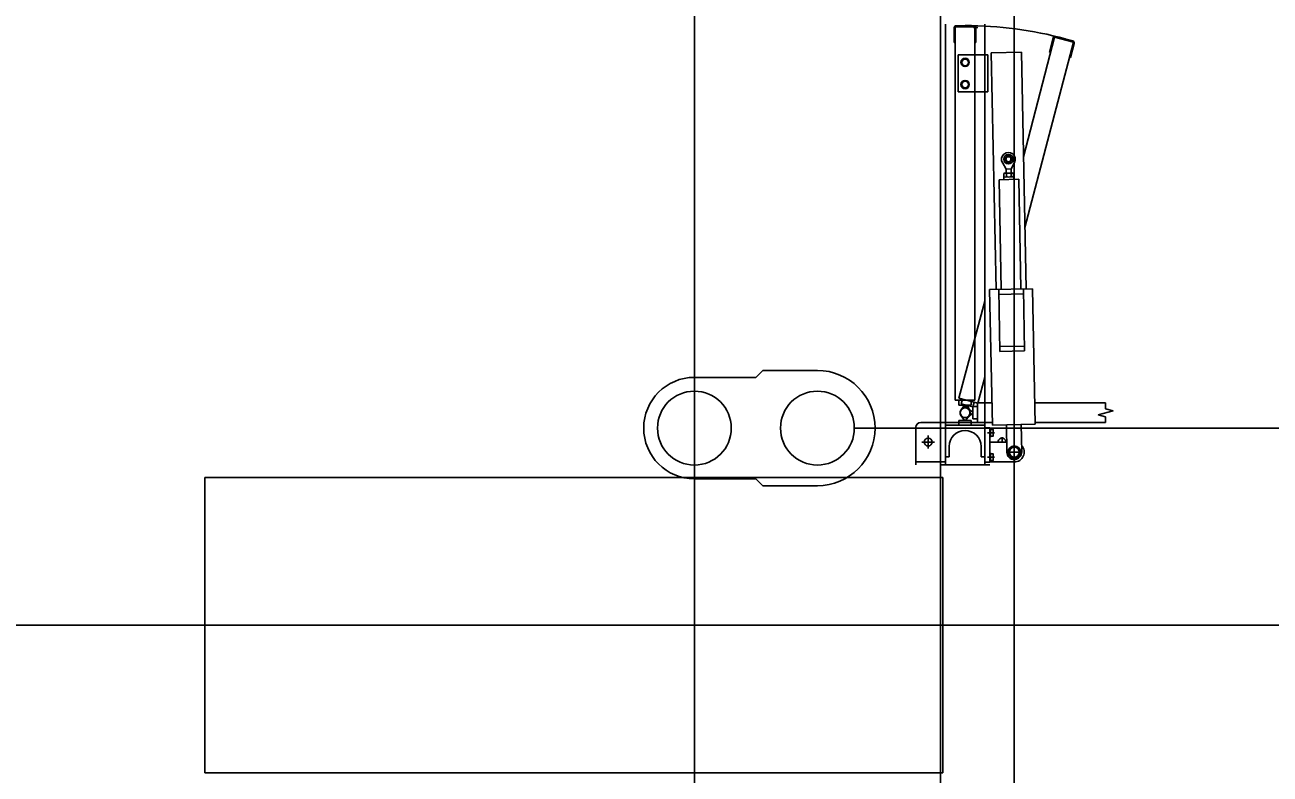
# Model space of a CAD drawing. Extents: x -264205 to -263659, y -1242401 to -1241986.
# Drawn here: x -263796.903 to -263794.373, y -1242189.185 to -1242187.663 of the extents above; entities that cross this region are included whole.
import ezdxf

# ---------------------------------------------------------------- set-up
doc = ezdxf.new("R2010")
doc.units = 0
for name, color, linetype in [('HESCON_OSI_STAVBY_KFA', 7, 'Continuous'), ('PROJEKT_OBRUBNIKY_KOMUNIKACIE', 7, 'Continuous'), ('SITUACIA_DSP_2D', 7, 'Continuous')]:
    doc.layers.add(name, color=color, linetype=linetype)

msp = doc.modelspace()

# ---------------------------------------------------------------- linework, layer by layer
at = {"layer": 'HESCON_OSI_STAVBY_KFA'}
for p, q in [((-263795.5428, -1242083.2372), (-263795.5428, -1242246.7072)), ((-263792.6528, -1242188.8822), (-263857.9132, -1242188.8822))]:
    msp.add_line(p, q, dxfattribs=at)
at = {"layer": 'PROJEKT_OBRUBNIKY_KOMUNIKACIE'}
msp.add_lwpolyline([(-263794.8928, -1242227.3822), (-263808.9678, -1242241.4572), (-263894.9678, -1242241.4572), (-263909.0427, -1242227.3822), (-263909.0427, -1242196.3327), (-263914.1428, -1242196.3327), (-263914.1428, -1242132.4327), (-263909.0427, -1242132.4327), (-263909.0427, -1242101.3822), (-263894.9678, -1242087.3072), (-263808.9678, -1242087.3072), (-263794.8928, -1242101.3822), (-263794.8928, -1242227.3822)], dxfattribs=at)
at = {"layer": 'SITUACIA_DSP_2D'}
for p, q in [((-263794.8928, -1242101.3822), (-263794.8928, -1242227.3822)), ((-263795.0428, -1242101.7691), (-263795.0428, -1242226.9954)), ((-263795.0327, -1242187.662), (-263795.0327, -1242188.5565)), ((-263795.0147, -1242187.669), (-263795.0147, -1242187.699)), ((-263795.0127, -1242187.667), (-263795.0127, -1242188.4255)), ((-263794.9727, -1242187.667), (-263795.0127, -1242187.667)), ((-263794.9747, -1242187.665), (-263795.0107, -1242187.665)), ((-263794.9757, -1242187.6688), (-263794.9667, -1242187.6688)), ((-263794.9727, -1242187.667), (-263794.9727, -1242188.4255)), ((-263794.9707, -1242187.669), (-263794.9707, -1242187.699)), ((-263794.9527, -1242187.662), (-263794.9527, -1242188.5565)), ((-263795.0127, -1242187.699), (-263795.0147, -1242187.699)), ((-263794.9698, -1242187.6841), (-263794.9727, -1242187.6841)), ((-263794.9707, -1242187.699), (-263794.9727, -1242187.699)), ((-263794.8111, -1242187.6881), (-263794.8742, -1242187.9312)), ((-263794.7725, -1242187.6985), (-263794.8713, -1242188.0751)), ((-263794.8213, -1242187.7185), (-263794.8136, -1242187.6896)), ((-263794.8111, -1242187.6881), (-263794.7725, -1242187.6985)), ((-263794.8087, -1242187.6867), (-263794.7739, -1242187.696)), ((-263794.771, -1242187.7009), (-263794.7788, -1242187.7299)), ((-263795.0067, -1242187.7245), (-263795.0067, -1242187.7995)), ((-263794.9527, -1242187.7245), (-263795.0067, -1242187.7245)), ((-263794.9927, -1242187.7317), (-263794.9995, -1242187.7356)), ((-263794.9859, -1242187.7356), (-263794.9927, -1242187.7317)), ((-263794.9467, -1242187.7245), (-263794.9527, -1242187.7245)), ((-263794.9467, -1242187.7245), (-263794.9467, -1242187.7995)), ((-263794.9394, -1242187.7198), (-263794.8784, -1242187.7186)), ((-263794.9394, -1242187.7198), (-263794.9298, -1242188.2007)), ((-263794.8688, -1242188.1995), (-263794.8784, -1242187.7186)), ((-263794.8194, -1242187.719), (-263794.8213, -1242187.7185)), ((-263794.7788, -1242187.7299), (-263794.7807, -1242187.7294)), ((-263794.9995, -1242187.7356), (-263794.9995, -1242187.7435)), ((-263794.9995, -1242187.7435), (-263794.9927, -1242187.7474)), ((-263794.9927, -1242187.7474), (-263794.9859, -1242187.7435)), ((-263794.9859, -1242187.7435), (-263794.9859, -1242187.7356)), ((-263794.9927, -1242187.7767), (-263794.9995, -1242187.7806)), ((-263794.9995, -1242187.7806), (-263794.9995, -1242187.7885)), ((-263794.9859, -1242187.7806), (-263794.9927, -1242187.7767)), ((-263794.9859, -1242187.7885), (-263794.9859, -1242187.7806)), ((-263794.9527, -1242187.7995), (-263795.0067, -1242187.7995)), ((-263794.9995, -1242187.7885), (-263794.9927, -1242187.7924)), ((-263794.9927, -1242187.7924), (-263794.9859, -1242187.7885)), ((-263794.9467, -1242187.7995), (-263794.9527, -1242187.7995)), ((-263794.9092, -1242187.9562), (-263794.9167, -1242187.9431)), ((-263794.9092, -1242187.9562), (-263794.8992, -1242187.956)), ((-263794.9092, -1242187.9562), (-263794.909, -1242187.9644)), ((-263794.8992, -1242187.956), (-263794.8922, -1242187.9426)), ((-263794.8992, -1242187.956), (-263794.899, -1242187.9642)), ((-263794.8838, -1242187.9769), (-263794.9238, -1242187.9777)), ((-263794.9238, -1242187.9777), (-263794.9193, -1242188.2005)), ((-263794.8939, -1242187.9721), (-263794.9139, -1242187.9725)), ((-263794.9139, -1242187.9725), (-263794.9138, -1242187.9775)), ((-263794.9125, -1242187.9645), (-263794.9138, -1242187.9653)), ((-263794.9138, -1242187.9653), (-263794.9137, -1242187.9717)), ((-263794.9124, -1242187.9725), (-263794.9137, -1242187.9717)), ((-263794.8955, -1242187.9641), (-263794.9125, -1242187.9645)), ((-263794.8954, -1242187.9721), (-263794.9124, -1242187.9725)), ((-263794.9089, -1242187.9652), (-263794.9088, -1242187.9716)), ((-263794.8991, -1242187.965), (-263794.899, -1242187.9714)), ((-263794.8955, -1242187.9641), (-263794.8942, -1242187.9649)), ((-263794.8954, -1242187.9721), (-263794.8941, -1242187.9713)), ((-263794.8942, -1242187.9649), (-263794.8941, -1242187.9713)), ((-263794.8939, -1242187.9721), (-263794.8938, -1242187.9771)), ((-263794.8838, -1242187.9769), (-263794.8793, -1242188.1997)), ((-263794.8558, -1242188.1992), (-263794.9428, -1242188.201)), ((-263794.9428, -1242188.201), (-263794.9373, -1242188.4759)), ((-263794.9243, -1242188.2006), (-263794.9218, -1242188.3266)), ((-263794.8741, -1242188.2096), (-263794.9241, -1242188.2106)), ((-263794.8743, -1242188.1996), (-263794.8718, -1242188.3256)), ((-263794.8504, -1242188.4742), (-263794.8558, -1242188.1992)), ((-263794.9527, -1242188.2245), (-263795.0055, -1242188.4212)), ((-263794.872, -1242188.3156), (-263794.922, -1242188.3166)), ((-263794.8718, -1242188.3256), (-263794.9218, -1242188.3266)), ((-263795.4178, -1242188.3792), (-263795.4038, -1242188.3652)), ((-263795.2928, -1242188.3652), (-263795.4038, -1242188.3652)), ((-263795.4038, -1242188.3652), (-263795.2928, -1242188.3652)), ((-263795.5428, -1242188.3792), (-263795.4178, -1242188.3792)), ((-263794.9527, -1242188.379), (-263794.9668, -1242188.4316)), ((-263794.9727, -1242188.4255), (-263795.0127, -1242188.4255)), ((-263795.0055, -1242188.4212), (-263794.9668, -1242188.4316)), ((-263795.0052, -1242188.4255), (-263795.0052, -1242188.4355)), ((-263795.0052, -1242188.4255), (-263794.9802, -1242188.4255)), ((-263795.0052, -1242188.4355), (-263794.9802, -1242188.4355)), ((-263794.9982, -1242188.4232), (-263795.0008, -1242188.4328)), ((-263794.9767, -1242188.4393), (-263795.0008, -1242188.4328)), ((-263795.0008, -1242188.4451), (-263794.9937, -1242188.4355)), ((-263794.9897, -1242188.4358), (-263794.999, -1242188.4432)), ((-263794.9937, -1242188.4355), (-263794.9917, -1242188.4355)), ((-263794.9917, -1242188.4355), (-263794.9847, -1242188.4451)), ((-263794.9878, -1242188.4363), (-263794.9897, -1242188.4358)), ((-263794.9834, -1242188.4474), (-263794.9878, -1242188.4363)), ((-263794.9802, -1242188.4255), (-263794.9802, -1242188.4355)), ((-263794.9772, -1242188.4635), (-263794.9772, -1242188.4385)), ((-263794.9672, -1242188.4385), (-263794.9772, -1242188.4385)), ((-263794.9741, -1242188.4296), (-263794.9767, -1242188.4393)), ((-263794.9672, -1242188.431), (-263794.9672, -1242188.471)), ((-263794.9382, -1242188.431), (-263794.9672, -1242188.431)), ((-263794.9672, -1242188.4635), (-263794.9672, -1242188.4385)), ((-263794.7071, -1242188.431), (-263794.8512, -1242188.431)), ((-263794.7071, -1242188.443), (-263794.7071, -1242188.431)), ((-263795.0052, -1242188.4665), (-263794.9802, -1242188.4665)), ((-263795.0052, -1242188.4765), (-263795.0052, -1242188.4665)), ((-263794.9937, -1242188.4665), (-263795.0008, -1242188.457)), ((-263794.9917, -1242188.4665), (-263794.9937, -1242188.4665)), ((-263794.9847, -1242188.457), (-263794.9917, -1242188.4665)), ((-263794.9772, -1242188.45), (-263794.9868, -1242188.443)), ((-263794.9868, -1242188.4591), (-263794.9772, -1242188.452)), ((-263794.9802, -1242188.4765), (-263794.9802, -1242188.4665)), ((-263794.9772, -1242188.452), (-263794.9772, -1242188.45)), ((-263794.9672, -1242188.4635), (-263794.9772, -1242188.4635)), ((-263794.7221, -1242188.4551), (-263794.6921, -1242188.447)), ((-263794.7071, -1242188.4591), (-263794.7221, -1242188.4551)), ((-263794.6921, -1242188.447), (-263794.7071, -1242188.443)), ((-263794.7071, -1242188.471), (-263794.7071, -1242188.4591)), ((-263795.2178, -1242188.4822), (-263790.378, -1242188.4822)), ((-263795.0927, -1242188.5565), (-263795.0927, -1242188.4805)), ((-263795.0327, -1242188.4705), (-263795.0827, -1242188.4705)), ((-263794.9527, -1242188.4705), (-263795.0327, -1242188.4705)), ((-263794.9527, -1242188.4765), (-263795.0327, -1242188.4765)), ((-263795.0052, -1242188.4765), (-263794.9802, -1242188.4765)), ((-263794.9374, -1242188.471), (-263794.9672, -1242188.471)), ((-263794.9375, -1242188.4705), (-263794.9527, -1242188.4705)), ((-263794.9527, -1242188.4815), (-263794.9427, -1242188.4815)), ((-263794.9527, -1242188.5515), (-263794.9527, -1242188.4815)), ((-263794.9329, -1242188.492), (-263794.9472, -1242188.492)), ((-263794.9427, -1242188.5515), (-263794.9427, -1242188.4815)), ((-263794.9427, -1242188.4836), (-263794.9427, -1242188.5004)), ((-263794.941, -1242188.4836), (-263794.9427, -1242188.4836)), ((-263794.941, -1242188.4836), (-263794.941, -1242188.5004)), ((-263794.941, -1242188.4852), (-263794.941, -1242188.4988)), ((-263794.9355, -1242188.4852), (-263794.941, -1242188.4852)), ((-263794.941, -1242188.492), (-263794.9364, -1242188.492)), ((-263794.9373, -1242188.4759), (-263794.8504, -1242188.4742)), ((-263794.9355, -1242188.4988), (-263794.9355, -1242188.4852)), ((-263794.9089, -1242188.4753), (-263794.9077, -1242188.5313)), ((-263794.8777, -1242188.5307), (-263794.8789, -1242188.4747)), ((-263794.7071, -1242188.471), (-263794.8504, -1242188.471)), ((-263795.0547, -1242188.5105), (-263795.0807, -1242188.5105)), ((-263795.0677, -1242188.5235), (-263795.0677, -1242188.4975)), ((-263794.941, -1242188.5004), (-263794.9427, -1242188.5004)), ((-263794.9427, -1242188.511), (-263794.9081, -1242188.511)), ((-263794.941, -1242188.4988), (-263794.9355, -1242188.4988)), ((-263794.9082, -1242188.5105), (-263794.9273, -1242188.5105)), ((-263794.9177, -1242188.511), (-263794.9177, -1242188.5009)), ((-263794.8927, -1242188.5466), (-263794.8927, -1242188.5154)), ((-263795.0252, -1242188.5405), (-263795.0327, -1242188.5405)), ((-263795.0252, -1242188.5195), (-263795.0252, -1242188.5405)), ((-263794.9602, -1242188.5195), (-263794.9602, -1242188.5405)), ((-263794.9527, -1242188.5405), (-263794.9602, -1242188.5405)), ((-263794.9329, -1242188.541), (-263794.9472, -1242188.541)), ((-263794.9427, -1242188.5326), (-263794.9427, -1242188.5494)), ((-263794.941, -1242188.5326), (-263794.9427, -1242188.5326)), ((-263794.941, -1242188.5326), (-263794.941, -1242188.5494)), ((-263794.941, -1242188.5342), (-263794.941, -1242188.5478)), ((-263794.9355, -1242188.5342), (-263794.941, -1242188.5342)), ((-263794.941, -1242188.541), (-263794.9364, -1242188.541)), ((-263794.9355, -1242188.5478), (-263794.9355, -1242188.5342)), ((-263794.8771, -1242188.531), (-263794.9083, -1242188.531)), ((-263794.9045, -1242188.531), (-263794.8986, -1242188.5208)), ((-263794.8986, -1242188.5412), (-263794.9045, -1242188.531)), ((-263794.8986, -1242188.5208), (-263794.8869, -1242188.5208)), ((-263794.8869, -1242188.5412), (-263794.8986, -1242188.5412)), ((-263794.8869, -1242188.5208), (-263794.881, -1242188.531)), ((-263794.881, -1242188.531), (-263794.8869, -1242188.5412)), ((-263795.0327, -1242188.5505), (-263795.0927, -1242188.5505)), ((-263795.0427, -1242188.5565), (-263794.9427, -1242188.5565)), ((-263794.9527, -1242188.5515), (-263794.9427, -1242188.5515)), ((-263794.941, -1242188.5494), (-263794.9427, -1242188.5494)), ((-263794.9427, -1242188.551), (-263794.8927, -1242188.551)), ((-263794.941, -1242188.5478), (-263794.9355, -1242188.5478)), ((-263795.0378, -1242188.5823), (-263796.5378, -1242188.5823)), ((-263796.5378, -1242188.5823), (-263796.5378, -1242189.1823)), ((-263795.5428, -1242188.5852), (-263795.4178, -1242188.5852)), ((-263795.4178, -1242188.5852), (-263795.4038, -1242188.5992)), ((-263795.0378, -1242189.1823), (-263795.0378, -1242188.5823)), ((-263795.4038, -1242188.5992), (-263795.2928, -1242188.5992)), ((-263796.5378, -1242189.1823), (-263795.0378, -1242189.1823))]:
    msp.add_line(p, q, dxfattribs=at)
for centre, radius in [((-263794.9927, -1242187.7395), 0.0084), ((-263794.9927, -1242187.7395), 0.0068), ((-263794.9927, -1242187.7845), 0.0084), ((-263794.9927, -1242187.7845), 0.0068), ((-263794.9046, -1242187.9362), 0.00952), ((-263794.9046, -1242187.9362), 0.00645), ((-263794.9046, -1242187.9362), 0.005), ((-263795.5428, -1242188.4822), 0.075), ((-263795.2928, -1242188.4822), 0.075), ((-263795.0677, -1242188.5105), 0.008), ((-263794.8927, -1242188.531), 0.0126), ((-263794.8927, -1242188.531), 0.0102)]:
    msp.add_circle(centre, radius, dxfattribs=at)
for centre, radius, start, end in [((-263795.0107, -1242187.669), 0.004, 90, 180), ((-263794.9927, -1242188.451), 0.7862, 75, 90), ((-263794.9747, -1242187.669), 0.004, 0, 90), ((-263794.8097, -1242187.6906), 0.004, 75, 165), ((-263794.7749, -1242187.6999), 0.004, 345, 75), ((-263794.9046, -1242187.9362), 0.014, 332.4029, 209.8771), ((-263794.9113, -1242187.9688), 0.00432, 56.5466, 125.7334), ((-263794.9113, -1242187.9681), 0.00432, 236.5466, 305.7334), ((-263794.9037, -1242187.9804), 0.0161, 73.4401, 108.8399), ((-263794.9042, -1242187.9562), 0.0161, 253.4401, 288.8399), ((-263794.8991, -1242187.965), 0.0001, 181.14, 250.3268), ((-263794.8966, -1242187.9685), 0.00432, 56.5466, 125.7334), ((-263794.899, -1242187.9714), 0.0001, 111.9532, 181.14), ((-263794.8966, -1242187.9678), 0.00432, 236.5466, 305.7334), ((-263795.2928, -1242188.4822), 0.117, 270, 90), ((-263795.5428, -1242188.4822), 0.103, 90, 270), ((-263794.9927, -1242188.451), 0.01, 323.6139, 216.3861), ((-263794.9927, -1242188.451), 0.01, 53.6139, 306.3861), ((-263794.9927, -1242188.451), 0.01, 128.6139, 21.3861), ((-263794.9927, -1242188.451), 0.01, 143.6139, 36.3861), ((-263795.0827, -1242188.4805), 0.01, 90, 180), ((-263794.9927, -1242188.5195), 0.0325, 0, 180), ((-263794.9423, -1242188.4886), 0.0068, 330, 30), ((-263794.9423, -1242188.4954), 0.0068, 330, 30), ((-263794.9177, -1242188.5105), 0.008, 356.4167, 183.5833), ((-263794.8927, -1242188.531), 0.02, 270, 42.5496), ((-263794.9423, -1242188.5376), 0.0068, 330, 30), ((-263794.9423, -1242188.5444), 0.0068, 330, 30), ((-263794.8927, -1242188.531), 0.015, 181.14, 1.14)]:
    msp.add_arc(centre, radius, start, end, dxfattribs=at)

doc.saveas('drawing.dxf')
